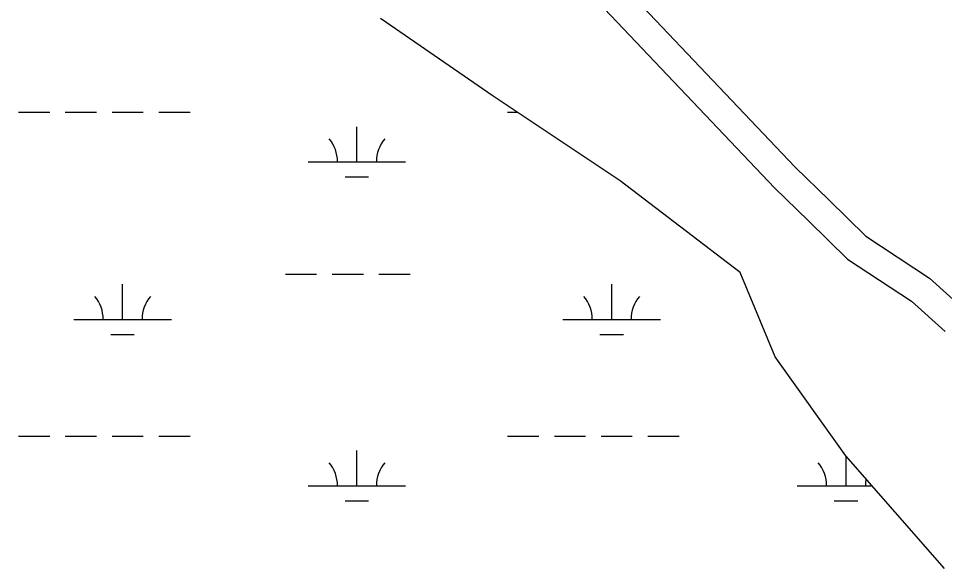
# Model space of a CAD drawing. Extents: x 3161564 to 3199464, y 849354 to 874788.
# Drawn here: x 3190600 to 3191551, y 857582 to 858146 of the extents above; entities that cross this region are included whole.
import ezdxf

# ---------------------------------------------------------------- set-up
doc = ezdxf.new("R2010")
doc.units = 0
doc.layers.add('V-ROAD-CNTR', color=7, linetype='Continuous')
doc.layers.add('V-WETL-SWMP', color=7, linetype='Continuous')

msp = doc.modelspace()

# ---------------------------------------------------------------- linework, layer by layer
at = {"layer": 'V-ROAD-CNTR'}
for points in [[(3191195.44, 858206.55), (3191397.41, 857993.66), (3191431.85, 857960), (3191469.77, 857922.69), (3191535.11, 857879.77), (3191573.5, 857844.97)], [(3191175.58, 858183.9), (3191376.04, 857972.6), (3191410.84, 857938.58), (3191450.83, 857899.24), (3191516.69, 857855.97), (3191551.09, 857824.79)]]:
    msp.add_lwpolyline(points, dxfattribs=at)
at = {"layer": 'V-WETL-SWMP'}
for p, q in [((3191087.45, 858066.66), (3190971.68, 858146.31)), ((3191217.68, 857979.77), (3191087.45, 858066.66)), ((3190600.22, 858049.98), (3190632.22, 858049.98)), ((3190648.22, 858049.98), (3190680.22, 858049.98)), ((3190696.22, 858049.98), (3190728.22, 858049.98)), ((3190744.22, 858049.98), (3190776.22, 858049.98)), ((3191102.12, 858049.98), (3191112.45, 858049.98)), ((3190947.53, 857999.24), (3190947.53, 858035.24)), ((3190897.53, 857999.24), (3190997.53, 857999.24)), ((3190935.53, 857983.81), (3190959.53, 857983.81)), ((3191340.68, 857885.64), (3191217.68, 857979.77)), ((3190874.12, 857883.8), (3190906.12, 857883.8)), ((3190922.12, 857883.8), (3190954.12, 857883.8)), ((3190970.12, 857883.8), (3191002.12, 857883.8)), ((3191376.86, 857798.76), (3191340.68, 857885.64)), ((3190707.06, 857837.37), (3190707.06, 857873.37)), ((3191208.97, 857837.37), (3191208.97, 857873.37)), ((3190657.06, 857837.37), (3190757.06, 857837.37)), ((3191158.97, 857837.37), (3191258.97, 857837.37)), ((3190695.06, 857821.94), (3190719.06, 857821.94)), ((3191196.97, 857821.94), (3191220.97, 857821.94)), ((3191449.21, 857697.39), (3191376.86, 857798.76)), ((3190600.21, 857717.3), (3190632.21, 857717.3)), ((3190648.21, 857717.3), (3190680.21, 857717.3)), ((3190696.21, 857717.3), (3190728.21, 857717.3)), ((3190744.21, 857717.3), (3190776.21, 857717.3)), ((3191102.12, 857717.3), (3191134.12, 857717.3)), ((3191150.12, 857717.3), (3191182.12, 857717.3)), ((3191198.12, 857717.3), (3191230.12, 857717.3)), ((3191246.12, 857717.3), (3191278.12, 857717.3)), ((3190947.53, 857666.56), (3190947.53, 857702.56)), ((3191550.5, 857581.54), (3191449.21, 857697.39)), ((3191449.44, 857666.56), (3191449.44, 857697.13)), ((3190897.53, 857666.56), (3190997.53, 857666.56)), ((3191399.44, 857666.56), (3191476.16, 857666.56)), ((3190935.53, 857651.13), (3190959.53, 857651.13)), ((3191437.44, 857651.13), (3191461.44, 857651.13))]:
    msp.add_line(p, q, dxfattribs=at)
for centre, start, end in [((3190892.29, 857999.71), 359.22818, 40.77184), ((3191002.77, 857999.71), 139.22818, 180.77183), ((3190651.82, 857837.85), 359.22818, 40.77184), ((3190762.3, 857837.85), 139.22818, 180.77183), ((3191153.72, 857837.85), 359.22818, 40.77184), ((3191264.21, 857837.85), 139.22818, 180.77183), ((3190892.29, 857667.04), 359.22818, 40.77184), ((3191002.77, 857667.04), 139.22818, 180.77183), ((3191394.2, 857667.04), 359.22818, 40.77184), ((3191504.68, 857667.04), 169.33662, 180.77183)]:
    msp.add_arc(centre, 35.25, start, end, dxfattribs=at)

doc.saveas('drawing.dxf')
